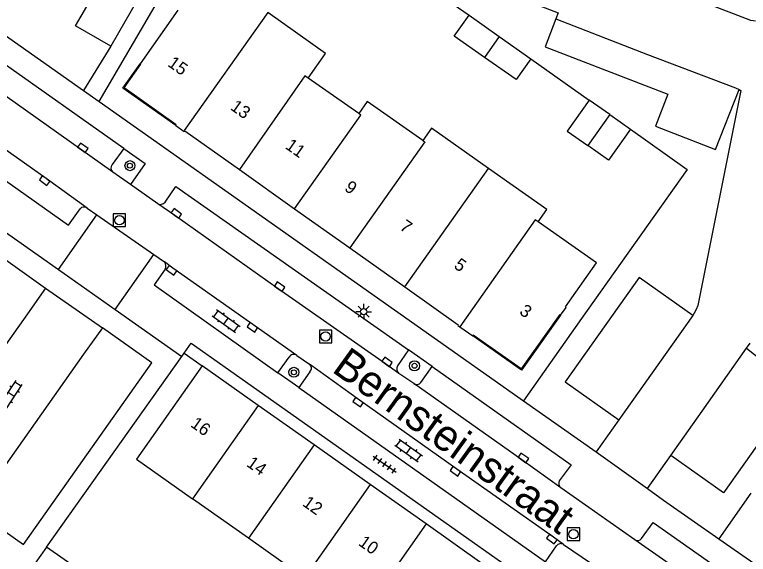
# Model space of a CAD drawing. Extents: x 132999 to 136000, y 398499 to 400501.
# Drawn here: x 134657.6 to 134716.2, y 398918.4 to 398961.6 of the extents above; entities that cross this region are included whole.
import ezdxf

# ---------------------------------------------------------------- set-up
doc = ezdxf.new("R2010")
doc.units = 0
for name, color, linetype in [('gg-afsc-erfafscheiding', 7, 'Continuous'), ('gg-afsc-hekwerk', 7, 'Continuous'), ('gg-afsc-muur', 7, 'Continuous'), ('gg-anno-huisnummerreeks BGT', 7, 'Continuous'), ('gg-anno-openbare ruimte label', 7, 'Continuous'), ('gg-bbg-bijgebouw', 7, 'Continuous'), ('gg-bbg-hoofdgebouw', 7, 'Continuous'), ('gg-bbg-onder overbouw', 7, 'Continuous'), ('gg-bbg-pand overbouw', 7, 'Continuous'), ('gg-bbg-tussenscheiding', 7, 'Continuous'), ('gg-knt-verharding', 7, 'Continuous'), ('gg-knt-verharding nz', 7, 'Continuous'), ('gt-grn-weggrens', 7, 'Continuous'), ('gt-symb-boom', 7, 'Continuous'), ('gt-symb-klinker verharding', 7, 'Continuous'), ('gt-symb-kolk', 7, 'Continuous'), ('gt-symb-lichtmast', 7, 'Continuous'), ('gt-symb-rioolschacht', 7, 'Continuous'), ('gt-symb-tegel verharding', 7, 'Continuous')]:
    doc.layers.add(name, color=color, linetype=linetype)

# ---------------------------------------------------------------- blocks, each defined once
blk = doc.blocks.new('gt0-KOLK')
at = {"layer": 'gt-symb-kolk'}
blk.add_lwpolyline([(0, 0), (0.375, 0), (0.375, 0.4), (-0.375, 0.4), (-0.375, 0), (0, 0)], dxfattribs=at)
blk = doc.blocks.new('gt0-RS')
at = {"layer": 'gt-symb-rioolschacht'}
blk.add_lwpolyline([(-0.5, -0.5), (0.5, -0.5), (0.5, 0.5), (-0.5, 0.5)], close=True, dxfattribs=at)
blk.add_circle((0, 0), 0.375, dxfattribs=at)
blk = doc.blocks.new('gt0-TEG1')
at = {"layer": 'gt-symb-tegel verharding'}
for p, q in [((-1.125, 0), (1.125, 0)), ((-0.9, -0.25), (-0.9, 0.25)), ((-0.45, -0.25), (-0.45, 0.25)), ((0, -0.25), (0, 0.25)), ((0.45, -0.25), (0.45, 0.25)), ((0.9, -0.25), (0.9, 0.25))]:
    blk.add_line(p, q, dxfattribs=at)
blk = doc.blocks.new('gt0-KL1')
at = {"layer": 'gt-symb-klinker verharding'}
for p, q in [((-1.15, 0.3), (1.15, 0.3)), ((-1, -0.3), (-1, 0.3)), ((-0.5, 0.3), (-0.5, 0.45)), ((0, -0.3), (0, 0.3)), ((0.5, 0.3), (0.5, 0.45)), ((1, -0.3), (1, 0.3)), ((-1.15, -0.3), (1.15, -0.3)), ((-0.5, -0.45), (-0.5, -0.3)), ((0.5, -0.45), (0.5, -0.3))]:
    blk.add_line(p, q, dxfattribs=at)
blk = doc.blocks.new('gt0-BOOM')
at = {"layer": 'gt-symb-boom'}
for radius in [0.4, 0.2]:
    blk.add_circle((0, 0), radius, dxfattribs=at)
blk = doc.blocks.new('gt0-LMAST')
at = {"layer": 'gt-symb-lichtmast'}
for p, q in [((-0.005, 0.246), (-0.005, 0.621)), ((-0.182, 0.173), (-0.447, 0.438)), ((0.172, 0.173), (0.437, 0.438)), ((-0.255, -0.004), (-0.63, -0.004)), ((-0.182, -0.181), (-0.447, -0.446)), ((-0.005, -0.254), (-0.005, -0.629)), ((0.437, -0.446), (0.172, -0.181)), ((0.245, -0.004), (0.62, -0.004))]:
    blk.add_line(p, q, dxfattribs=at)
blk.add_circle((-0.005, -0.004), 0.25, dxfattribs=at)

msp = doc.modelspace()

# ---------------------------------------------------------------- linework, layer by layer
at = {"layer": 'gg-afsc-erfafscheiding'}
for p, q in [((134689.964, 398964.284), (134693.907, 398961.516)), ((134698.84, 398958.036), (134703.49, 398954.74)), ((134706.787, 398952.415), (134711.145, 398949.33))]:
    msp.add_line(p, q, dxfattribs=at)
at = {"layer": 'gg-afsc-hekwerk'}
for p, q in [((134670.986, 398934.266), (134671.16, 398934.511)), ((134671.16, 398934.511), (134672.6, 398933.507)), ((134660.164, 398919.033), (134670.986, 398934.266)), ((134664.623, 398915.938), (134660.164, 398919.033))]:
    msp.add_line(p, q, dxfattribs=at)
at = {"layer": 'gg-afsc-muur'}
msp.add_line((134665.308, 398959.045), (134663.119, 398955.502), dxfattribs=at)
msp.add_lwpolyline([(134711.145, 398949.33), (134711.325, 398949.203), (134702.892, 398937.297)], dxfattribs=at)
at = {"layer": 'gg-bbg-bijgebouw'}
for p, q in [((134693.907, 398961.516), (134696.32, 398959.814)), ((134696.32, 398959.814), (134698.84, 398958.036)), ((134705.137, 398953.578), (134703.49, 398954.74)), ((134705.137, 398953.578), (134706.787, 398952.415))]:
    msp.add_line(p, q, dxfattribs=at)
for points in [[(134665.308, 398959.045), (134662.497, 398960.659), (134664.737, 398964.561), (134664.824, 398964.511)], [(134667.461, 398962.997), (134667.548, 398962.947), (134665.308, 398959.045)], [(134695.142, 398958.147), (134692.731, 398959.848), (134693.907, 398961.516)], [(134698.84, 398958.036), (134697.664, 398956.369), (134695.142, 398958.147)], [(134703.49, 398954.74), (134701.738, 398952.256), (134703.383, 398951.096)], [(134706.787, 398952.415), (134705.035, 398949.931), (134703.383, 398951.096)]]:
    msp.add_lwpolyline(points, dxfattribs=at)
at = {"layer": 'gg-bbg-hoofdgebouw'}
for p, q in [((134670.667, 398961.924), (134667.652, 398957.645)), ((134685.098, 398953.652), (134681.072, 398956.498)), ((134671.212, 398952.272), (134675.569, 398949.183)), ((134675.569, 398949.183), (134679.983, 398946.054)), ((134679.983, 398946.054), (134684.388, 398942.931)), ((134684.388, 398942.931), (134688.793, 398939.808)), ((134693.161, 398936.635), (134694.199, 398935.917)), ((134677.068, 398930.35), (134672.6, 398933.507)), ((134681.537, 398927.192), (134677.068, 398930.35)), ((134686.005, 398924.035), (134681.537, 398927.192)), ((134690.473, 398920.878), (134686.005, 398924.035)), ((134676.307, 398919.735), (134671.838, 398922.893)), ((134694.941, 398917.721), (134690.473, 398920.878)), ((134680.775, 398916.578), (134676.307, 398919.735))]:
    msp.add_line(p, q, dxfattribs=at)
for points in [[(134681.072, 398956.498), (134682.455, 398958.453), (134677.832, 398961.722)], [(134690.215, 398951.509), (134685.777, 398954.631), (134685.098, 398953.652)], [(134670.498, 398952.706), (134671.173, 398952.219), (134671.212, 398952.272)], [(134695.474, 398949.262), (134690.904, 398952.498), (134690.215, 398951.509)], [(134699.422, 398945.018), (134700.106, 398945.983), (134695.474, 398949.262)], [(134701.203, 398937.567), (134701.659, 398938.17), (134701.607, 398938.209), (134704.071, 398941.724), (134699.422, 398945.018)], [(134688.793, 398939.808), (134693.05, 398936.79), (134693.013, 398936.737), (134693.161, 398936.635)], [(134672.6, 398933.507), (134667.37, 398926.05), (134671.838, 398922.893)]]:
    msp.add_lwpolyline(points, dxfattribs=at)
at = {"layer": 'gg-bbg-onder overbouw'}
for points in [[(134670.498, 398952.706), (134670.534, 398952.757), (134666.37, 398955.713), (134667.706, 398957.608), (134667.652, 398957.645)], [(134701.203, 398937.567), (134701.151, 398937.606), (134698.081, 398933.258), (134694.236, 398935.969), (134694.199, 398935.917)]]:
    msp.add_lwpolyline(points, dxfattribs=at)
at = {"layer": 'gg-bbg-pand overbouw'}
for points in [[(134670.498, 398952.706), (134666.279, 398955.698), (134667.652, 398957.645)], [(134701.203, 398937.567), (134698.096, 398933.168), (134694.199, 398935.917)]]:
    msp.add_lwpolyline(points, dxfattribs=at)
at = {"layer": 'gg-bbg-tussenscheiding'}
for p, q in [((134696.32, 398959.814), (134695.142, 398958.147)), ((134705.137, 398953.578), (134703.383, 398951.096)), ((134688.793, 398939.808), (134695.474, 398949.262)), ((134677.068, 398930.35), (134671.838, 398922.893)), ((134681.537, 398927.192), (134676.307, 398919.735)), ((134686.005, 398924.035), (134680.775, 398916.578)), ((134690.473, 398920.878), (134685.244, 398913.421))]:
    msp.add_line(p, q, dxfattribs=at)
for points in [[(134677.832, 398961.722), (134671.173, 398952.3), (134671.212, 398952.272)], [(134681.072, 398956.498), (134680.808, 398956.682), (134675.569, 398949.183)], [(134679.983, 398946.054), (134685.268, 398953.532), (134685.098, 398953.652)], [(134690.215, 398951.509), (134690.372, 398951.398), (134684.388, 398942.931)], [(134699.422, 398945.018), (134699.198, 398945.176), (134693.161, 398936.635)]]:
    msp.add_lwpolyline(points, dxfattribs=at)
at = {"layer": 'gg-knt-verharding'}
for p, q in [((134646.709, 398967.075), (134663.119, 398955.502)), ((134666.339, 398950.86), (134646.967, 398964.571)), ((134664.374, 398954.617), (134669.221, 398962.943)), ((134663.119, 398955.502), (134664.374, 398954.617)), ((134664.374, 398954.617), (134698.254, 398930.721)), ((134666.339, 398950.86), (134665.404, 398949.585)), ((134666.874, 398947.983), (134665.468, 398948.976)), ((134669.048, 398946.452), (134666.874, 398947.983)), ((134663.43, 398946.115), (134664.202, 398945.574)), ((134664.202, 398945.574), (134668.74, 398942.395)), ((134655.802, 398944.946), (134661.135, 398941.195)), ((134668.74, 398942.395), (134669.586, 398941.803)), ((134661.135, 398941.195), (134665.667, 398938.007)), ((134665.667, 398938.007), (134670.986, 398934.266)), ((134702.892, 398937.297), (134698.254, 398930.721)), ((134689.086, 398934.787), (134688.199, 398933.509)), ((134690.966, 398933.459), (134689.086, 398934.787)), ((134678.654, 398932.947), (134679.544, 398934.212)), ((134680.156, 398934.335), (134681.158, 398933.645)), ((134690.066, 398932.184), (134690.966, 398933.459)), ((134680.306, 398931.78), (134678.654, 398932.947)), ((134681.205, 398933.039), (134680.306, 398931.78)), ((134689.491, 398932.085), (134688.294, 398932.896)), ((134698.254, 398930.721), (134704.051, 398926.626)), ((134704.051, 398926.626), (134708.152, 398923.697)), ((134707.14, 398919.609), (134701.231, 398923.761)), ((134716.397, 398923.328), (134713.849, 398919.69)), ((134701.444, 398919.24), (134703.685, 398917.723)), ((134713.849, 398919.69), (134730.217, 398908.224)), ((134660.164, 398919.033), (134659.279, 398917.756))]:
    msp.add_line(p, q, dxfattribs=at)
for points in [[(134642.634, 398958.415), (134661.926, 398944.738), (134662.848, 398946.047)], [(134666.339, 398950.86), (134668.062, 398949.681), (134666.874, 398947.983)], [(134669.64, 398946.57), (134670.51, 398947.84), (134689.086, 398934.787)], [(134669.637, 398941.223), (134668.758, 398939.965), (134678.654, 398932.947)], [(134671.16, 398934.511), (134671.721, 398935.33), (134705.91, 398911.175)], [(134690.966, 398933.459), (134702.062, 398925.612), (134701.111, 398924.326)], [(134680.306, 398931.78), (134700.021, 398917.84), (134700.899, 398919.116)], [(134708.152, 398923.697), (134709.43, 398922.785), (134713.849, 398919.69)], [(134707.68, 398919.725), (134708.606, 398921.004), (134722.97, 398910.882)]]:
    msp.add_lwpolyline(points, dxfattribs=at)
for centre, radius, start, end in [((134665.747, 398949.313), 0.438, 141.59943, 230.39899), ((134663.179, 398945.736), 0.455, 56.52738, 136.80089), ((134669.267, 398946.897), 0.496, 243.79979, 318.74561), ((134669.161, 398941.473), 0.538, 332.24899, 37.80132), ((134679.91, 398933.975), 0.436, 55.67024, 147.05763), ((134680.914, 398933.321), 0.406, 315.89718, 52.97253), ((134688.604, 398933.258), 0.477, 148.22302, 229.39571), ((134689.725, 398932.446), 0.43, 237.07779, 322.46033), ((134701.518, 398924.117), 0.457, 152.83728, 231.14439), ((134701.232, 398918.911), 0.391, 57.18408, 148.45171), ((134707.348, 398919.954), 0.403, 238.88614, 325.36133)]:
    msp.add_arc(centre, radius, start, end, dxfattribs=at)
at = {"layer": 'gg-knt-verharding nz'}
for p, q in [((134711.772, 398937.536), (134705.876, 398929.182)), ((134716.06, 398934.925), (134716.355, 398935.326)), ((134705.876, 398929.182), (134704.051, 398926.626)), ((134708.152, 398923.697), (134710.02, 398926.339))]:
    msp.add_line(p, q, dxfattribs=at)
for points in [[(134716.766, 398961.028), (134716.393, 398961.09), (134690.686, 398971.005)], [(134687.633, 398966.87), (134701.035, 398961.718), (134700.847, 398961.232)], [(134665.468, 398948.976), (134652.506, 398958.171), (134645.458, 398963.142)], [(134700.847, 398961.232), (134699.973, 398958.981), (134709.771, 398955.209), (134708.799, 398952.66), (134713.591, 398950.78), (134715.47, 398955.58)], [(134700.847, 398961.232), (134708.153, 398958.389), (134715.172, 398955.712), (134715.47, 398955.58)], [(134663.43, 398946.115), (134660.138, 398948.463), (134643.458, 398960.275)], [(134715.47, 398955.58), (134715.618, 398955.514), (134712.162, 398938.323), (134712.054, 398938.006), (134711.889, 398937.711), (134711.772, 398937.536)], [(134688.294, 398932.896), (134687.242, 398933.661), (134678.673, 398939.669), (134670.426, 398945.527), (134669.048, 398946.452)], [(134649.86, 398925.223), (134645.898, 398928.003), (134656.15, 398942.511), (134660.105, 398939.725)], [(134680.156, 398934.335), (134670.262, 398941.303), (134669.586, 398941.803)], [(134711.772, 398937.536), (134707.482, 398940.565), (134701.578, 398932.229), (134705.876, 398929.182)], [(134660.105, 398939.725), (134658.663, 398937.657), (134652.347, 398928.762), (134649.86, 398925.223)], [(134654.362, 398922.034), (134658.328, 398919.226), (134668.59, 398933.734), (134664.644, 398936.547)], [(134664.644, 398936.547), (134663.136, 398934.444), (134654.362, 398922.034)], [(134710.02, 398926.339), (134712.523, 398929.877), (134716.06, 398934.925)], [(134716.06, 398934.925), (134720.125, 398931.704), (134714.22, 398923.368), (134710.02, 398926.339)], [(134701.444, 398919.24), (134700.639, 398919.829), (134692.93, 398925.248), (134685.161, 398930.763), (134681.158, 398933.645)], [(134701.231, 398923.761), (134698.131, 398925.985), (134689.491, 398932.085)], [(134722.202, 398909.016), (134719.643, 398910.791), (134709.628, 398917.87), (134707.14, 398919.609)]]:
    msp.add_lwpolyline(points, dxfattribs=at)
at = {"layer": 'gt-grn-weggrens'}
for p, q in [((134661.135, 398941.195), (134664.202, 398945.574)), ((134665.667, 398938.007), (134668.74, 398942.395)), ((134660.105, 398939.725), (134664.644, 398936.547))]:
    msp.add_line(p, q, dxfattribs=at)

# ---------------------------------------------------------------- block references
at = {"layer": 'gt-symb-boom'}
for p, rotation in [((134666.835, 398949.498), -114.47133802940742), ((134689.556, 398933.509), -114.47133802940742), ((134679.926, 398932.989), -114.4713380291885)]:
    msp.add_blockref('gt0-BOOM', p, dxfattribs=dict(at, rotation=rotation))
at = {"layer": 'gt-symb-klinker verharding'}
for p, rotation in [((134674.514, 398937.082), -35.80410590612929), ((134657.352, 398931.214), 56.42118627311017), ((134689.089, 398926.743), -35.80410590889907)]:
    msp.add_blockref('gt0-KL1', p, dxfattribs=dict(at, rotation=rotation))
at = {"layer": 'gt-symb-kolk'}
for p, rotation in [((134662.964, 398950.764), -35.53017294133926), ((134660.138, 398948.463), 144.49890894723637), ((134670.426, 398945.527), -35.39133352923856), ((134670.262, 398941.303), 144.78783625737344), ((134678.673, 398939.669), -35.037638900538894), ((134676.718, 398936.746), 144.96699381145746), ((134687.242, 398933.661), -36.016100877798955), ((134685.161, 398930.763), 144.62649842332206), ((134698.131, 398925.985), -35.25249583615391), ((134692.93, 398925.248), 144.89294013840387), ((134700.639, 398919.829), 143.804727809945)]:
    msp.add_blockref('gt0-KOLK', p, dxfattribs=dict(at, rotation=rotation))
at = {"layer": 'gt-symb-lichtmast'}
msp.add_blockref('gt0-LMAST', (134685.501, 398937.83), dxfattribs=at)
at = {"layer": 'gt-symb-rioolschacht'}
for p in [(134665.989, 398945.14), (134682.455, 398935.854), (134702.244, 398920.058)]:
    msp.add_blockref('gt0-RS', p, dxfattribs=at)
at = {"layer": 'gt-symb-tegel verharding', "rotation": -34.738625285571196}
msp.add_blockref('gt0-TEG1', (134687.165, 398925.649), dxfattribs=at)

# ---------------------------------------------------------------- texts
at = {"layer": 'gg-anno-huisnummerreeks BGT'}
for s, rotation, p in [('15', 324.7, (134669.779, 398957.506)), ('13', 324.7, (134674.781, 398954.032)), ('11', 324.7, (134679.166, 398950.923)), ('9', 324.7, (134683.893, 398947.572)), ('7', 324.7, (134688.298, 398944.449)), ('5', 324.7, (134692.629, 398941.378)), ('3', 324.8, (134697.858, 398937.698)), ('16', 324.8, (134671.602, 398928.702)), ('14', 324.8, (134676.07, 398925.544)), ('12', 324.8, (134680.539, 398922.387)), ('10', 324.8, (134685.007, 398919.23))]:
    msp.add_text(s, height=1, rotation=rotation, dxfattribs=at).set_placement(p)
at = {"layer": 'gg-anno-openbare ruimte label'}
msp.add_text('Bernsteinstraat', height=2.5, rotation=324.3, dxfattribs=at).set_placement((134682.863, 398933.092))

doc.saveas('drawing.dxf')
